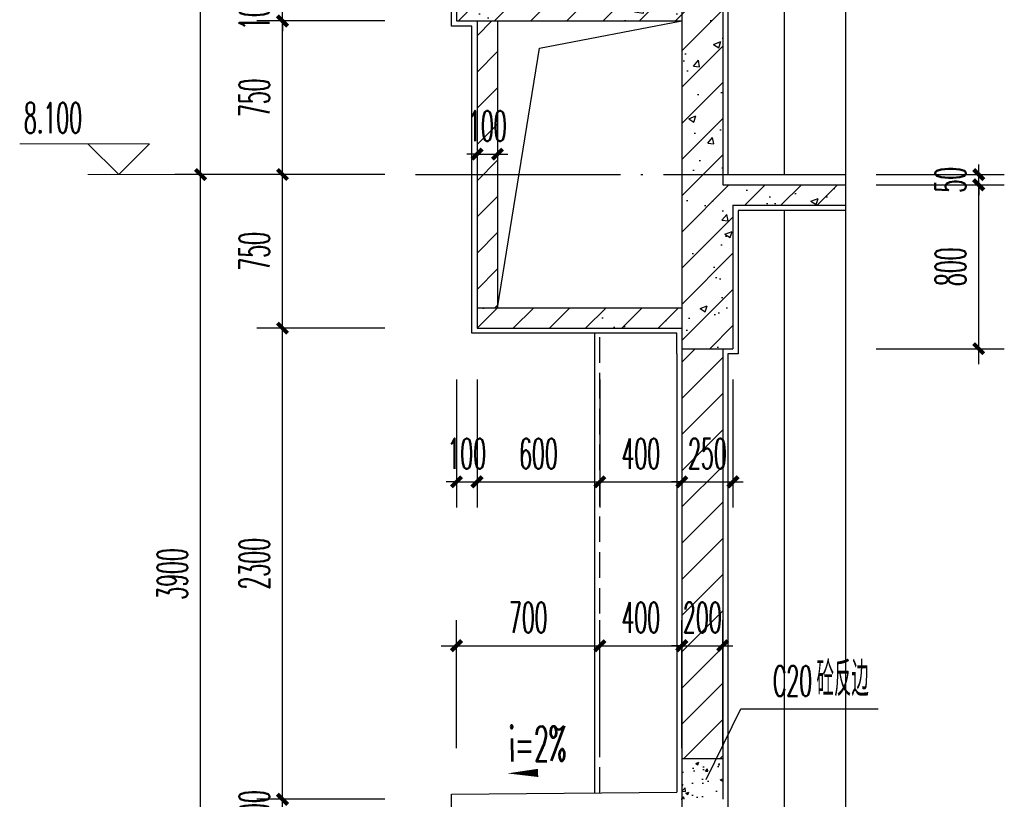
# Model space of a CAD drawing. Extents: x 1779708 to 7299578, y -1121471 to 88434.
# Tile 908 of 1056: x 6952492 to 6957301, y -966192 to -962386. Entities that reach past the tile are written whole.
import ezdxf

# ---------------------------------------------------------------- set-up
doc = ezdxf.new("R2010")
doc.units = 0
doc.header["$LTSCALE"] = 1000
doc.header["$MEASUREMENT"] = 0
doc.linetypes.add('DASH', pattern=[0.35, 0.25, -0.1])
doc.linetypes.add('DOTE', pattern=[2.42, 2, -0.2, 0.02, -0.2])
doc.layers.get('0').update_dxf_attribs({"linetype": 'CONTINUOUS'})
doc.layers.get('Defpoints').update_dxf_attribs({"linetype": 'CONTINUOUS'})
for name, color, linetype in [('AXIS', 3, 'CONTINUOUS'), ('DIM_LEAD', 3, 'CONTINUOUS'), ('DIM_SYMB', 3, 'CONTINUOUS'), ('DOTE', 1, 'DOTE'), ('PUB_TEXT', 7, 'CONTINUOUS'), ('WALL', 255, 'CONTINUOUS'), ('填充细线', 8, 'CONTINUOUS'), ('立面中线', 140, 'CONTINUOUS'), ('粉刷线', 213, 'CONTINUOUS')]:
    doc.layers.add(name, color=color, linetype=linetype)
doc.layers.add('DIM_ELEV', color=3, linetype='CONTINUOUS', lineweight=13)
doc.styles.add('_TCH_DIM', font='SIMPLEX.shx', dxfattribs={"width": 0.7, "bigfont": 'GBCBIG.shx'})
doc.styles.add('_TCH_DIM_T3', font='SIMPLEX.shx', dxfattribs={"width": 0.494118, "bigfont": 'GBCBIG.shx'})
doc.dimstyles.new('_TCH_ARCH&&50', dxfattribs={"dimtxt": 148.75, "dimasz": 50, "dimexe": 125, "dimexo": 150, "dimgap": 63.125, "dimtad": 1, "dimdec": 0, "dimzin": 0, "dimdsep": 46, "dimtxsty": '_TCH_DIM_T3', "dimblk": 'ARCHTICK', "dimcen": 0.09, "dimdle": 75, "dimclrt": 7, "dimazin": 2, "dimtfac": 1, "dimtdec": 0, "dimtix": 1, "dimtmove": 2, "dimatfit": 3, "dimfxl": 250, "dimtolj": 1, "dimtzin": 0, "dimarcsym": 0})

# ---------------------------------------------------------------- blocks, each defined once
blk = doc.blocks.new('_ArchTick')
at = {"color": 0, "linetype": 'ByBlock', "const_width": 0.4}
blk.add_lwpolyline([(-0.5, -0.5), (0.5, 0.5)], dxfattribs=at)
blk = doc.blocks.new('*D684')
at = {"layer": 'AXIS', "color": 0, "lineweight": -2, "transparency": 16777216}
for p, q in [((6953375.8, -967117.3), (6953375.8, -963067.3)), ((6954275.8, -963142.3), (6953250.8, -963142.3)), ((6954275.8, -967042.3), (6953250.8, -967042.3))]:
    blk.add_line(p, q, dxfattribs=at)
at = {"layer": 'Defpoints', "color": 0, "transparency": 16777216}
for p in [(6953375.8, -963142.3), (6954425.8, -963142.3), (6954425.8, -967042.3)]:
    blk.add_point(p, dxfattribs=at)
at = {"layer": 'AXIS', "color": 0, "lineweight": -2, "transparency": 16777216, "xscale": 50, "yscale": 50, "zscale": 50}
for p, rotation in [((6953375.8, -963142.3), 90), ((6953375.8, -967042.3), 270)]:
    blk.add_blockref('_ArchTick', p, dxfattribs=dict(at, rotation=rotation))
at = {"layer": 'AXIS', "color": 7, "transparency": 16777216, "insert": (6953238.3, -965092.3), "char_height": 148.75, "attachment_point": 5, "rotation": 90, "style": '_TCH_DIM_T3'}
blk.add_mtext('\\A1;3900', dxfattribs=at)
blk = doc.blocks.new('*D685')
at = {"layer": 'AXIS', "color": 0, "lineweight": -2, "transparency": 16777216}
for p, q in [((6953375.8, -963217.3), (6953375.8, -959167.3)), ((6954275.8, -959242.3), (6953250.8, -959242.3)), ((6954275.8, -963142.3), (6953250.8, -963142.3))]:
    blk.add_line(p, q, dxfattribs=at)
at = {"layer": 'Defpoints', "color": 0, "transparency": 16777216}
for p in [(6953375.8, -959242.3), (6954425.8, -959242.3), (6954425.8, -963142.3)]:
    blk.add_point(p, dxfattribs=at)
at = {"layer": 'AXIS', "color": 0, "lineweight": -2, "transparency": 16777216, "xscale": 50, "yscale": 50, "zscale": 50}
for p, rotation in [((6953375.8, -959242.3), 90), ((6953375.8, -963142.3), 270)]:
    blk.add_blockref('_ArchTick', p, dxfattribs=dict(at, rotation=rotation))
at = {"layer": 'AXIS', "color": 7, "transparency": 16777216, "insert": (6953238.3, -961192.3), "char_height": 148.75, "attachment_point": 5, "rotation": 90, "style": '_TCH_DIM_T3'}
blk.add_mtext('\\A1;3900', dxfattribs=at)
blk = doc.blocks.new('*D707')
at = {"layer": 'AXIS', "color": 0, "lineweight": -2, "transparency": 16777216}
for p, q in [((6954625.8, -965942.3), (6954625.8, -965317.3)), ((6955325.8, -965942.3), (6955325.8, -965317.3)), ((6954550.8, -965442.3), (6955400.8, -965442.3))]:
    blk.add_line(p, q, dxfattribs=at)
at = {"layer": 'Defpoints', "color": 0, "transparency": 16777216}
for p in [(6955325.8, -965442.3), (6954625.8, -966092.3), (6955325.8, -966092.3)]:
    blk.add_point(p, dxfattribs=at)
at = {"layer": 'AXIS', "color": 0, "lineweight": -2, "transparency": 16777216, "xscale": 50, "yscale": 50, "zscale": 50, "rotation": 180}
blk.add_blockref('_ArchTick', (6954625.8, -965442.3), dxfattribs=at)
at = {"layer": 'AXIS', "color": 0, "lineweight": -2, "transparency": 16777216, "xscale": 50, "yscale": 50, "zscale": 50}
blk.add_blockref('_ArchTick', (6955325.8, -965442.3), dxfattribs=at)
at = {"layer": 'AXIS', "color": 7, "transparency": 16777216, "insert": (6954975.8, -965304.8), "char_height": 148.75, "attachment_point": 5, "style": '_TCH_DIM_T3'}
blk.add_mtext('\\A1;700', dxfattribs=at)
blk = doc.blocks.new('*D708')
at = {"layer": 'AXIS', "color": 0, "lineweight": -2, "transparency": 16777216}
for p, q in [((6955325.8, -965942.3), (6955325.8, -965317.3)), ((6955725.8, -965942.3), (6955725.8, -965317.3)), ((6955250.8, -965442.3), (6955800.8, -965442.3))]:
    blk.add_line(p, q, dxfattribs=at)
at = {"layer": 'Defpoints', "color": 0, "transparency": 16777216}
for p in [(6955725.8, -965442.3), (6955325.8, -966092.3), (6955725.8, -966092.3)]:
    blk.add_point(p, dxfattribs=at)
at = {"layer": 'AXIS', "color": 0, "lineweight": -2, "transparency": 16777216, "xscale": 50, "yscale": 50, "zscale": 50, "rotation": 180}
blk.add_blockref('_ArchTick', (6955325.8, -965442.3), dxfattribs=at)
at = {"layer": 'AXIS', "color": 0, "lineweight": -2, "transparency": 16777216, "xscale": 50, "yscale": 50, "zscale": 50}
blk.add_blockref('_ArchTick', (6955725.8, -965442.3), dxfattribs=at)
at = {"layer": 'AXIS', "color": 7, "transparency": 16777216, "insert": (6955525.8, -965304.8), "char_height": 148.75, "attachment_point": 5, "style": '_TCH_DIM_T3'}
blk.add_mtext('\\A1;400', dxfattribs=at)
blk = doc.blocks.new('*D709')
at = {"layer": 'AXIS', "color": 0, "lineweight": -2, "transparency": 16777216}
for p, q in [((6955725.8, -965942.3), (6955725.8, -965317.3)), ((6955925.8, -965942.3), (6955925.8, -965317.3)), ((6955725.8, -965442.3), (6955675.8, -965442.3)), ((6955725.8, -965442.3), (6955925.8, -965442.3)), ((6955925.8, -965442.3), (6955975.8, -965442.3))]:
    blk.add_line(p, q, dxfattribs=at)
at = {"layer": 'Defpoints', "color": 0, "transparency": 16777216}
for p in [(6955925.8, -965442.3), (6955725.8, -966092.3), (6955925.8, -966092.3)]:
    blk.add_point(p, dxfattribs=at)
at = {"layer": 'AXIS', "color": 0, "lineweight": -2, "transparency": 16777216, "xscale": 50, "yscale": 50, "zscale": 50}
blk.add_blockref('_ArchTick', (6955725.8, -965442.3), dxfattribs=at)
at = {"layer": 'AXIS', "color": 0, "lineweight": -2, "transparency": 16777216, "xscale": 50, "yscale": 50, "zscale": 50, "rotation": 180}
blk.add_blockref('_ArchTick', (6955925.8, -965442.3), dxfattribs=at)
at = {"layer": 'AXIS', "color": 7, "transparency": 16777216, "insert": (6955825.8, -965304.8), "char_height": 148.75, "attachment_point": 5, "style": '_TCH_DIM_T3'}
blk.add_mtext('\\A1;200', dxfattribs=at)
blk = doc.blocks.new('*D710')
at = {"layer": 'AXIS', "color": 0, "lineweight": -2, "transparency": 16777216}
for p, q in [((6954625.8, -964142.3), (6954625.8, -964767.3)), ((6954725.8, -964142.3), (6954725.8, -964767.3)), ((6954625.8, -964642.3), (6954575.8, -964642.3)), ((6954625.8, -964642.3), (6954725.8, -964642.3)), ((6954725.8, -964642.3), (6954775.8, -964642.3))]:
    blk.add_line(p, q, dxfattribs=at)
at = {"layer": 'Defpoints', "color": 0, "transparency": 16777216}
for p in [(6954625.8, -963992.3), (6954725.8, -963992.3), (6954725.8, -964642.3)]:
    blk.add_point(p, dxfattribs=at)
at = {"layer": 'AXIS', "color": 0, "lineweight": -2, "transparency": 16777216, "xscale": 50, "yscale": 50, "zscale": 50}
blk.add_blockref('_ArchTick', (6954625.8, -964642.3), dxfattribs=at)
at = {"layer": 'AXIS', "color": 0, "lineweight": -2, "transparency": 16777216, "xscale": 50, "yscale": 50, "zscale": 50, "rotation": 180}
blk.add_blockref('_ArchTick', (6954725.8, -964642.3), dxfattribs=at)
at = {"layer": 'AXIS', "color": 7, "transparency": 16777216, "insert": (6954675.8, -964504.8), "char_height": 148.75, "attachment_point": 5, "style": '_TCH_DIM_T3'}
blk.add_mtext('\\A1;100', dxfattribs=at)
blk = doc.blocks.new('*D711')
at = {"layer": 'AXIS', "color": 0, "lineweight": -2, "transparency": 16777216}
for p, q in [((6954725.8, -964142.3), (6954725.8, -964767.3)), ((6955325.8, -964142.3), (6955325.8, -964767.3)), ((6954650.8, -964642.3), (6955400.8, -964642.3))]:
    blk.add_line(p, q, dxfattribs=at)
at = {"layer": 'Defpoints', "color": 0, "transparency": 16777216}
for p in [(6954725.8, -963992.3), (6955325.8, -963992.3), (6955325.8, -964642.3)]:
    blk.add_point(p, dxfattribs=at)
at = {"layer": 'AXIS', "color": 0, "lineweight": -2, "transparency": 16777216, "xscale": 50, "yscale": 50, "zscale": 50, "rotation": 180}
blk.add_blockref('_ArchTick', (6954725.8, -964642.3), dxfattribs=at)
at = {"layer": 'AXIS', "color": 0, "lineweight": -2, "transparency": 16777216, "xscale": 50, "yscale": 50, "zscale": 50}
blk.add_blockref('_ArchTick', (6955325.8, -964642.3), dxfattribs=at)
at = {"layer": 'AXIS', "color": 7, "transparency": 16777216, "insert": (6955025.8, -964504.8), "char_height": 148.75, "attachment_point": 5, "style": '_TCH_DIM_T3'}
blk.add_mtext('\\A1;600', dxfattribs=at)
blk = doc.blocks.new('*D712')
at = {"layer": 'AXIS', "color": 0, "lineweight": -2, "transparency": 16777216}
for p, q in [((6955325.8, -964142.3), (6955325.8, -964767.3)), ((6955725.8, -964142.3), (6955725.8, -964767.3)), ((6955250.8, -964642.3), (6955800.8, -964642.3))]:
    blk.add_line(p, q, dxfattribs=at)
at = {"layer": 'Defpoints', "color": 0, "transparency": 16777216}
for p in [(6955325.8, -963992.3), (6955725.8, -963992.3), (6955725.8, -964642.3)]:
    blk.add_point(p, dxfattribs=at)
at = {"layer": 'AXIS', "color": 0, "lineweight": -2, "transparency": 16777216, "xscale": 50, "yscale": 50, "zscale": 50, "rotation": 180}
blk.add_blockref('_ArchTick', (6955325.8, -964642.3), dxfattribs=at)
at = {"layer": 'AXIS', "color": 0, "lineweight": -2, "transparency": 16777216, "xscale": 50, "yscale": 50, "zscale": 50}
blk.add_blockref('_ArchTick', (6955725.8, -964642.3), dxfattribs=at)
at = {"layer": 'AXIS', "color": 7, "transparency": 16777216, "insert": (6955525.8, -964504.8), "char_height": 148.75, "attachment_point": 5, "style": '_TCH_DIM_T3'}
blk.add_mtext('\\A1;400', dxfattribs=at)
blk = doc.blocks.new('*D713')
at = {"layer": 'AXIS', "color": 0, "lineweight": -2, "transparency": 16777216}
for p, q in [((6955725.8, -964142.3), (6955725.8, -964767.3)), ((6955975.8, -964142.3), (6955975.8, -964767.3)), ((6955725.8, -964642.3), (6955675.8, -964642.3)), ((6955725.8, -964642.3), (6955975.8, -964642.3)), ((6955975.8, -964642.3), (6956025.8, -964642.3))]:
    blk.add_line(p, q, dxfattribs=at)
at = {"layer": 'Defpoints', "color": 0, "transparency": 16777216}
for p in [(6955725.8, -963992.3), (6955975.8, -963992.3), (6955975.8, -964642.3)]:
    blk.add_point(p, dxfattribs=at)
at = {"layer": 'AXIS', "color": 0, "lineweight": -2, "transparency": 16777216, "xscale": 50, "yscale": 50, "zscale": 50}
blk.add_blockref('_ArchTick', (6955725.8, -964642.3), dxfattribs=at)
at = {"layer": 'AXIS', "color": 0, "lineweight": -2, "transparency": 16777216, "xscale": 50, "yscale": 50, "zscale": 50, "rotation": 180}
blk.add_blockref('_ArchTick', (6955975.8, -964642.3), dxfattribs=at)
at = {"layer": 'AXIS', "color": 7, "transparency": 16777216, "insert": (6955850.8, -964504.8), "char_height": 148.75, "attachment_point": 5, "style": '_TCH_DIM_T3'}
blk.add_mtext('\\A1;250', dxfattribs=at)
blk = doc.blocks.new('*D714')
at = {"layer": 'AXIS', "color": 0, "lineweight": -2, "transparency": 16777216}
for p, q in [((6954725.8, -962542.3), (6954725.8, -963167.3)), ((6954825.8, -962542.3), (6954825.8, -963167.3)), ((6954725.8, -963042.3), (6954675.8, -963042.3)), ((6954725.8, -963042.3), (6954825.8, -963042.3)), ((6954825.8, -963042.3), (6954875.8, -963042.3))]:
    blk.add_line(p, q, dxfattribs=at)
at = {"layer": 'Defpoints', "color": 0, "transparency": 16777216}
for p in [(6954725.8, -962392.3), (6954825.8, -962392.3), (6954825.8, -963042.3)]:
    blk.add_point(p, dxfattribs=at)
at = {"layer": 'AXIS', "color": 0, "lineweight": -2, "transparency": 16777216, "xscale": 50, "yscale": 50, "zscale": 50}
blk.add_blockref('_ArchTick', (6954725.8, -963042.3), dxfattribs=at)
at = {"layer": 'AXIS', "color": 0, "lineweight": -2, "transparency": 16777216, "xscale": 50, "yscale": 50, "zscale": 50, "rotation": 180}
blk.add_blockref('_ArchTick', (6954825.8, -963042.3), dxfattribs=at)
at = {"layer": 'AXIS', "color": 7, "transparency": 16777216, "insert": (6954775.8, -962904.8), "char_height": 148.75, "attachment_point": 5, "style": '_TCH_DIM_T3'}
blk.add_mtext('\\A1;100', dxfattribs=at)
blk = doc.blocks.new('*D722')
at = {"layer": 'AXIS', "color": 0, "lineweight": -2, "transparency": 16777216}
for p, q in [((6953775.8, -966192.3), (6953775.8, -966142.3)), ((6954275.8, -966192.3), (6953650.8, -966192.3)), ((6953775.8, -966292.3), (6953775.8, -966192.3)), ((6954275.8, -966292.3), (6953650.8, -966292.3)), ((6953775.8, -966292.3), (6953775.8, -966342.3))]:
    blk.add_line(p, q, dxfattribs=at)
at = {"layer": 'Defpoints', "color": 0, "transparency": 16777216}
for p in [(6953775.8, -966192.3), (6954425.8, -966192.3), (6954425.8, -966292.3)]:
    blk.add_point(p, dxfattribs=at)
at = {"layer": 'AXIS', "color": 0, "lineweight": -2, "transparency": 16777216, "xscale": 50, "yscale": 50, "zscale": 50}
for p, rotation in [((6953775.8, -966192.3), 270), ((6953775.8, -966292.3), 90)]:
    blk.add_blockref('_ArchTick', p, dxfattribs=dict(at, rotation=rotation))
at = {"layer": 'AXIS', "color": 7, "transparency": 16777216, "insert": (6953638.3, -966242.3), "char_height": 148.75, "attachment_point": 5, "rotation": 90, "style": '_TCH_DIM_T3'}
blk.add_mtext('\\A1;100', dxfattribs=at)
blk = doc.blocks.new('*D723')
at = {"layer": 'AXIS', "color": 0, "lineweight": -2, "transparency": 16777216}
for p, q in [((6953775.8, -966267.3), (6953775.8, -963817.3)), ((6954275.8, -963892.3), (6953650.8, -963892.3)), ((6954275.8, -966192.3), (6953650.8, -966192.3))]:
    blk.add_line(p, q, dxfattribs=at)
at = {"layer": 'Defpoints', "color": 0, "transparency": 16777216}
for p in [(6953775.8, -963892.3), (6954425.8, -963892.3), (6954425.8, -966192.3)]:
    blk.add_point(p, dxfattribs=at)
at = {"layer": 'AXIS', "color": 0, "lineweight": -2, "transparency": 16777216, "xscale": 50, "yscale": 50, "zscale": 50}
for p, rotation in [((6953775.8, -963892.3), 90), ((6953775.8, -966192.3), 270)]:
    blk.add_blockref('_ArchTick', p, dxfattribs=dict(at, rotation=rotation))
at = {"layer": 'AXIS', "color": 7, "transparency": 16777216, "insert": (6953638.3, -965042.3), "char_height": 148.75, "attachment_point": 5, "rotation": 90, "style": '_TCH_DIM_T3'}
blk.add_mtext('\\A1;2300', dxfattribs=at)
blk = doc.blocks.new('*D724')
at = {"layer": 'AXIS', "color": 0, "lineweight": -2, "transparency": 16777216}
for p, q in [((6953775.8, -963967.3), (6953775.8, -963067.3)), ((6954275.8, -963142.3), (6953650.8, -963142.3)), ((6954275.8, -963892.3), (6953650.8, -963892.3))]:
    blk.add_line(p, q, dxfattribs=at)
at = {"layer": 'Defpoints', "color": 0, "transparency": 16777216}
for p in [(6953775.8, -963142.3), (6954425.8, -963142.3), (6954425.8, -963892.3)]:
    blk.add_point(p, dxfattribs=at)
at = {"layer": 'AXIS', "color": 0, "lineweight": -2, "transparency": 16777216, "xscale": 50, "yscale": 50, "zscale": 50}
for p, rotation in [((6953775.8, -963142.3), 90), ((6953775.8, -963892.3), 270)]:
    blk.add_blockref('_ArchTick', p, dxfattribs=dict(at, rotation=rotation))
at = {"layer": 'AXIS', "color": 7, "transparency": 16777216, "insert": (6953638.3, -963517.3), "char_height": 148.75, "attachment_point": 5, "rotation": 90, "style": '_TCH_DIM_T3'}
blk.add_mtext('\\A1;750', dxfattribs=at)
blk = doc.blocks.new('*D725')
at = {"layer": 'AXIS', "color": 0, "lineweight": -2, "transparency": 16777216}
for p, q in [((6953775.8, -963217.3), (6953775.8, -962317.3)), ((6954275.8, -962392.3), (6953650.8, -962392.3)), ((6954275.8, -963142.3), (6953650.8, -963142.3))]:
    blk.add_line(p, q, dxfattribs=at)
at = {"layer": 'Defpoints', "color": 0, "transparency": 16777216}
for p in [(6953775.8, -962392.3), (6954425.8, -962392.3), (6954425.8, -963142.3)]:
    blk.add_point(p, dxfattribs=at)
at = {"layer": 'AXIS', "color": 0, "lineweight": -2, "transparency": 16777216, "xscale": 50, "yscale": 50, "zscale": 50}
for p, rotation in [((6953775.8, -962392.3), 90), ((6953775.8, -963142.3), 270)]:
    blk.add_blockref('_ArchTick', p, dxfattribs=dict(at, rotation=rotation))
at = {"layer": 'AXIS', "color": 7, "transparency": 16777216, "insert": (6953638.3, -962767.3), "char_height": 148.75, "attachment_point": 5, "rotation": 90, "style": '_TCH_DIM_T3'}
blk.add_mtext('\\A1;750', dxfattribs=at)
blk = doc.blocks.new('*D726')
at = {"layer": 'AXIS', "color": 0, "lineweight": -2, "transparency": 16777216}
for p, q in [((6953775.8, -962292.3), (6953775.8, -962242.3)), ((6954275.8, -962292.3), (6953650.8, -962292.3)), ((6953775.8, -962392.3), (6953775.8, -962292.3)), ((6954275.8, -962392.3), (6953650.8, -962392.3)), ((6953775.8, -962392.3), (6953775.8, -962442.3))]:
    blk.add_line(p, q, dxfattribs=at)
at = {"layer": 'Defpoints', "color": 0, "transparency": 16777216}
for p in [(6953775.8, -962292.3), (6954425.8, -962292.3), (6954425.8, -962392.3)]:
    blk.add_point(p, dxfattribs=at)
at = {"layer": 'AXIS', "color": 0, "lineweight": -2, "transparency": 16777216, "xscale": 50, "yscale": 50, "zscale": 50}
for p, rotation in [((6953775.8, -962292.3), 270), ((6953775.8, -962392.3), 90)]:
    blk.add_blockref('_ArchTick', p, dxfattribs=dict(at, rotation=rotation))
at = {"layer": 'AXIS', "color": 7, "transparency": 16777216, "insert": (6953638.3, -962342.3), "char_height": 148.75, "attachment_point": 5, "rotation": 90, "style": '_TCH_DIM_T3'}
blk.add_mtext('\\A1;100', dxfattribs=at)
blk = doc.blocks.new('*D764')
at = {"layer": 'AXIS', "color": 0, "lineweight": -2, "transparency": 16777216}
for p, q in [((6957175.8, -964067.3), (6957175.8, -963117.3)), ((6956675.8, -963192.3), (6957300.8, -963192.3)), ((6956675.8, -963992.3), (6957300.8, -963992.3))]:
    blk.add_line(p, q, dxfattribs=at)
at = {"layer": 'Defpoints', "color": 0, "transparency": 16777216}
for p in [(6956525.8, -963192.3), (6957175.8, -963192.3), (6956525.8, -963992.3)]:
    blk.add_point(p, dxfattribs=at)
at = {"layer": 'AXIS', "color": 0, "lineweight": -2, "transparency": 16777216, "xscale": 50, "yscale": 50, "zscale": 50}
for p, rotation in [((6957175.8, -963192.3), 90), ((6957175.8, -963992.3), 270)]:
    blk.add_blockref('_ArchTick', p, dxfattribs=dict(at, rotation=rotation))
at = {"layer": 'AXIS', "color": 7, "transparency": 16777216, "insert": (6957038.3, -963592.3), "char_height": 148.75, "attachment_point": 5, "rotation": 90, "style": '_TCH_DIM_T3'}
blk.add_mtext('\\A1;800', dxfattribs=at)
blk = doc.blocks.new('*D765')
at = {"layer": 'AXIS', "color": 0, "lineweight": -2, "transparency": 16777216}
for p, q in [((6957175.8, -963142.3), (6957175.8, -963092.3)), ((6956675.8, -963142.3), (6957300.8, -963142.3)), ((6957175.8, -963192.3), (6957175.8, -963142.3)), ((6956675.8, -963192.3), (6957300.8, -963192.3)), ((6957175.8, -963192.3), (6957175.8, -963242.3))]:
    blk.add_line(p, q, dxfattribs=at)
at = {"layer": 'Defpoints', "color": 0, "transparency": 16777216}
for p in [(6956525.8, -963142.3), (6957175.8, -963142.3), (6956525.8, -963192.3)]:
    blk.add_point(p, dxfattribs=at)
at = {"layer": 'AXIS', "color": 0, "lineweight": -2, "transparency": 16777216, "xscale": 50, "yscale": 50, "zscale": 50}
for p, rotation in [((6957175.8, -963142.3), 270), ((6957175.8, -963192.3), 90)]:
    blk.add_blockref('_ArchTick', p, dxfattribs=dict(at, rotation=rotation))
at = {"layer": 'AXIS', "color": 7, "transparency": 16777216, "insert": (6957038.3, -963167.3), "char_height": 148.75, "attachment_point": 5, "rotation": 90, "style": '_TCH_DIM_T3'}
blk.add_mtext('\\A1;50', dxfattribs=at)

msp = doc.modelspace()

# ---------------------------------------------------------------- hatches: boundary and pattern name
at = {"layer": '填充细线'}
h = msp.add_hatch(dxfattribs=at)
h.set_pattern_fill('钢筋混凝土', color=114, scale=50)
h.set_pattern_definition([(45, (6954625.8, -963992.29), (-88.3883, 88.3883), []), (50, (6954625.8, -963992.3), (358.63, -31.376), [37.5, -412.5]), (355, (6954625.8, -963992.3), (-69.376, 376.096), [30, -330]), (100.451, (6954655.68, -963994.9), (289.255, 344.72), [31.87, -350.57]), (46.184, (6954625.8, -963892.3), (533.62, -82.76), [56.25, -618.75]), (96.636, (6954670.26, -963899.2), (467.33, 487.06), [47.81, -525.86]), (351.184, (6954625.8, -963892.3), (467.33, 487.06), [45, -495]), (21, (6954675.8, -963917.3), (298.454, -201.31), [37.5, -412.5]), (326, (6954675.8, -963917.3), (121.66, 362.575), [30, -330]), (71.451, (6954700.66, -963934.06), (420.11, 161.265), [31.87, -350.57]), (37.5, (6954625.8, -963992.29), (6.08, 166.447), [0, -326, 0, -335, 0, -331.25]), (7.5, (6954625.8, -963992.29), (131.535, 197.206), [0, -191, 0, -318.5, 0, -126.25]), (327.5, (6954514.3, -963992.29), (266.911, -11.2774), [0, -125, 0, -390, 0, -517.5]), (317.5, (6954464.3, -963992.29), (291.593, 50.052), [0, -162.5, 0, -259, 0, -367.5])])
h.paths.add_polyline_path([(6955975.8, -963292.3), (6956525.8, -963292.3), (6956525.8, -963192.3), (6955925.8, -963192.3), (6955925.8, -962292.3), (6954625.8, -962292.3), (6954625.8, -962392.3), (6955725.8, -962392.3), (6955725.8, -963792.3), (6954725.8, -963792.3), (6954725.8, -963892.3), (6955725.8, -963892.3), (6955725.8, -963992.3), (6955975.8, -963992.3)])
h = msp.add_hatch(dxfattribs=at)
h.set_pattern_fill('普通砖', color=114, scale=50)
h.set_pattern_definition([(45, (6954725.8, -963702.53), (-88.388, 88.388), [])])
h.paths.add_polyline_path([(6954825.8, -962392.3), (6954725.8, -962392.3), (6954725.8, -963792.3), (6954825.8, -963792.3)])
h = msp.add_hatch(dxfattribs=at)
h.set_pattern_fill('普通砖', color=114, scale=50)
h.set_pattern_definition([(45, (6955725.8, -966002.53), (-88.388, 88.388), [])])
h.paths.add_polyline_path([(6955925.8, -963992.3), (6955725.8, -963992.3), (6955725.8, -965992.3), (6955925.8, -965992.3)])
h = msp.add_hatch(dxfattribs=at)
h.set_pattern_fill('混凝土', color=114, scale=20)
h.set_pattern_definition([(50, (6955725.79, -966192.29), (143.45, -12.55), [15, -165]), (355, (6955725.8, -966192.29), (-27.75, 150.44), [12, -132]), (100.45, (6955737.75, -966193.33), (115.7, 137.89), [12.75, -140.23]), (46.184, (6955725.8, -966152.29), (213.45, -33.1), [22.5, -247.5]), (96.64, (6955743.58, -966155.04), (186.93, 194.82), [19.12, -210.34]), (351.18, (6955725.8, -966152.29), (186.93, 194.82), [18, -198]), (21, (6955745.79, -966162.29), (119.38, -80.524), [15, -165]), (326, (6955745.8, -966162.29), (48.66, 145.03), [12, -132]), (71.45, (6955755.74, -966169), (168.045, 64.51), [12.75, -140.23]), (37.5, (6955725.794, -966192.286), (2.432, 66.579), [0, -130.4, 0, -134, 0, -132.5]), (7.5, (6955725.794, -966192.286), (52.614, 78.882), [0, -76.4, 0, -127.4, 0, -50.5]), (327.5, (6955681.194, -966192.286), (106.7645, -4.511), [0, -50, 0, -156, 0, -207]), (317.5, (6955661.19, -966192.29), (116.637, 20.02), [0, -65, 0, -103.6, 0, -147])])
h.paths.add_polyline_path([(6955925.8, -965992.3), (6955725.8, -965992.3), (6955725.8, -966192.3), (6955925.8, -966192.3)])

# ---------------------------------------------------------------- linework, layer by layer
at = {"layer": 'DIM_ELEV'}
for p, q in [((6953125.8, -962992.3), (6952492.5, -962992.3)), ((6952975.8, -963142.3), (6952825.8, -962992.3)), ((6952975.8, -963142.3), (6953125.8, -962992.3)), ((6953775.8, -963142.3), (6952825.8, -963142.3))]:
    msp.add_line(p, q, dxfattribs=at)
at = {"layer": 'DIM_LEAD'}
for p, q in [((6955844.8, -966096.3), (6956014.9, -965750.9)), ((6955844.8, -966096.3), (6956014.9, -965750.9)), ((6956014.9, -965750.9), (6956684, -965750.9))]:
    msp.add_line(p, q, dxfattribs=at)
at = {"layer": 'DIM_SYMB'}
msp.add_lwpolyline([(6956525.8, -945692.3), (6956525.8, -958611), (6956630.8, -958649.3), (6956420.8, -958686.3), (6956525.8, -958723.5), (6956525.8, -971642.3)], dxfattribs=at)
msp.add_lwpolyline([(6955182.7, -966060.8, 0, 0, 0), (6954874.2, -966065.9, 0, 40, 0), (6955024.2, -966063.4, 0, 0, 0)], format="xyseb", dxfattribs=at)
at = {"layer": 'DOTE', "linetype": 'DOTE', "ltscale": 0.5}
for p, q in [((6955725.8, -947492.3), (6955725.8, -972342.3)), ((6954425.8, -963142.3), (6956525.8, -963142.3))]:
    msp.add_line(p, q, dxfattribs=at)
at = {"layer": 'WALL'}
for p, q in [((6954625.8, -962292.3), (6954625.8, -962392.3)), ((6955925.8, -962292.3), (6955925.8, -963192.3)), ((6954625.8, -962392.3), (6955725.8, -962392.3)), ((6954725.8, -962392.3), (6954725.8, -963892.3)), ((6954825.8, -962392.3), (6954825.8, -963792.3)), ((6955725.8, -962392.3), (6955725.8, -963792.3)), ((6955925.8, -963192.3), (6956525.8, -963192.3)), ((6955975.8, -963292.3), (6956525.8, -963292.3)), ((6955975.8, -963292.3), (6955975.8, -963992.3)), ((6954725.8, -963792.3), (6955725.8, -963792.3)), ((6954725.8, -963892.3), (6955725.8, -963892.3)), ((6955725.8, -963892.3), (6955725.8, -963992.3)), ((6955725.8, -963992.3), (6955975.8, -963992.3)), ((6955725.8, -963992.3), (6955725.8, -966192.3)), ((6955925.8, -963992.3), (6955925.8, -966192.3)), ((6955725.8, -965992.3), (6955925.8, -965992.3))]:
    msp.add_line(p, q, dxfattribs=at)
at = {"layer": '填充细线', "color": 114}
msp.add_lwpolyline([(6954825.8, -963792.3), (6955031.2, -962525.4), (6955725.8, -962392.3)], dxfattribs=at)
at = {"layer": '立面中线'}
for p, q in [((6956225.8, -959392.3), (6956225.8, -963142.3)), ((6956225.8, -963317.3), (6956225.8, -967042.3))]:
    msp.add_line(p, q, dxfattribs=at)
at = {"layer": '立面中线', "linetype": 'DASH', "ltscale": 0.5}
msp.add_line((6955325.8, -966160.8), (6955325.8, -963917.3), dxfattribs=at)
at = {"layer": '粉刷线'}
for p, q in [((6955950.8, -960117.3), (6955950.8, -963142.3)), ((6955925.8, -963142.3), (6956525.8, -963142.3)), ((6955300.8, -966161.3), (6955300.8, -963917.3)), ((6955700.8, -964017.3), (6955700.8, -966157.3)), ((6955950.8, -964017.3), (6955950.8, -967042.3))]:
    msp.add_line(p, q, dxfattribs=at)
for points in [[(6955700.8, -964017.3), (6955700.8, -964017.3), (6955700.8, -963917.3), (6954700.8, -963917.3), (6954700.8, -962417.3), (6954600.8, -962417.3), (6954600.8, -962267.3), (6955700.8, -962257.3)], [(6956525.8, -963317.3), (6956000.8, -963317.3), (6956000.8, -964017.3), (6955950.8, -964017.3)], [(6954725.8, -967817.3), (6954700.8, -967817.3), (6954700.8, -966317.3), (6954600.8, -966317.3), (6954600.8, -966167.3), (6955700.8, -966157.3)]]:
    msp.add_lwpolyline(points, dxfattribs=at)

# ---------------------------------------------------------------- texts
at = {"layer": 'PUB_TEXT', "color": 7, "style": '_TCH_DIM'}
for s, height, width, p in [('8.100', 148.75, 0.494118, (6952513.5, -962939.8)), ('砼反边', 168.79, 0.7, (6956383.9, -965689.1)), ('C20', 148.75, 0.494118, (6956170.4, -965689.1))]:
    msp.add_text(s, height=height, dxfattribs=dict(at, width=width)).set_placement(p)
at = {"layer": 'PUB_TEXT', "color": 7, "style": '_TCH_DIM', "width": 0.494118}
msp.add_text('i=2%', height=170, rotation=0.9548, dxfattribs=at).set_placement((6954883.5, -966008.6))

# ---------------------------------------------------------------- dimensions: what is measured, and where the dimension line sits
at = {"layer": 'AXIS'}
for p1, p2, distance, picture, middle in [((6954425.8, -963142.3), (6954425.8, -959242.3), 1050, '*D685', (6953238.3, -961192.3)), ((6954425.8, -962392.3), (6954425.8, -962292.3), 650, '*D726', (6953638.3, -962342.3)), ((6954425.8, -963142.3), (6954425.8, -962392.3), 650, '*D725', (6953638.3, -962767.3)), ((6954725.8, -962392.3), (6954825.8, -962392.3), -650, '*D714', (6954775.8, -962904.8)), ((6956525.8, -963192.3), (6956525.8, -963142.3), -650, '*D765', (6957038.3, -963167.3)), ((6954425.8, -967042.3), (6954425.8, -963142.3), 1050, '*D684', (6953238.3, -965092.3)), ((6954425.8, -963892.3), (6954425.8, -963142.3), 650, '*D724', (6953638.3, -963517.3)), ((6956525.8, -963992.3), (6956525.8, -963192.3), -650, '*D764', (6957038.3, -963592.3)), ((6954425.8, -966192.3), (6954425.8, -963892.3), 650, '*D723', (6953638.3, -965042.3)), ((6954625.8, -963992.3), (6954725.8, -963992.3), -650, '*D710', (6954675.8, -964504.8)), ((6954725.8, -963992.3), (6955325.8, -963992.3), -650, '*D711', (6955025.8, -964504.8)), ((6955325.8, -963992.3), (6955725.8, -963992.3), -650, '*D712', (6955525.8, -964504.8)), ((6955725.8, -963992.3), (6955975.8, -963992.3), -650, '*D713', (6955850.8, -964504.8)), ((6954625.8, -966092.3), (6955325.8, -966092.3), 650, '*D707', (6954975.8, -965304.8)), ((6955325.8, -966092.3), (6955725.8, -966092.3), 650, '*D708', (6955525.8, -965304.8)), ((6955725.8, -966092.3), (6955925.8, -966092.3), 650, '*D709', (6955825.8, -965304.8)), ((6954425.8, -966292.3), (6954425.8, -966192.3), 650, '*D722', (6953638.3, -966242.3))]:
    dim = msp.add_aligned_dim(p1=p1, p2=p2, distance=distance, dimstyle='_TCH_ARCH&&50', dxfattribs=at)
    dim.commit()
    dim.dimension.update_dxf_attribs({"geometry": picture, "text_midpoint": middle})

doc.saveas('drawing.dxf')
